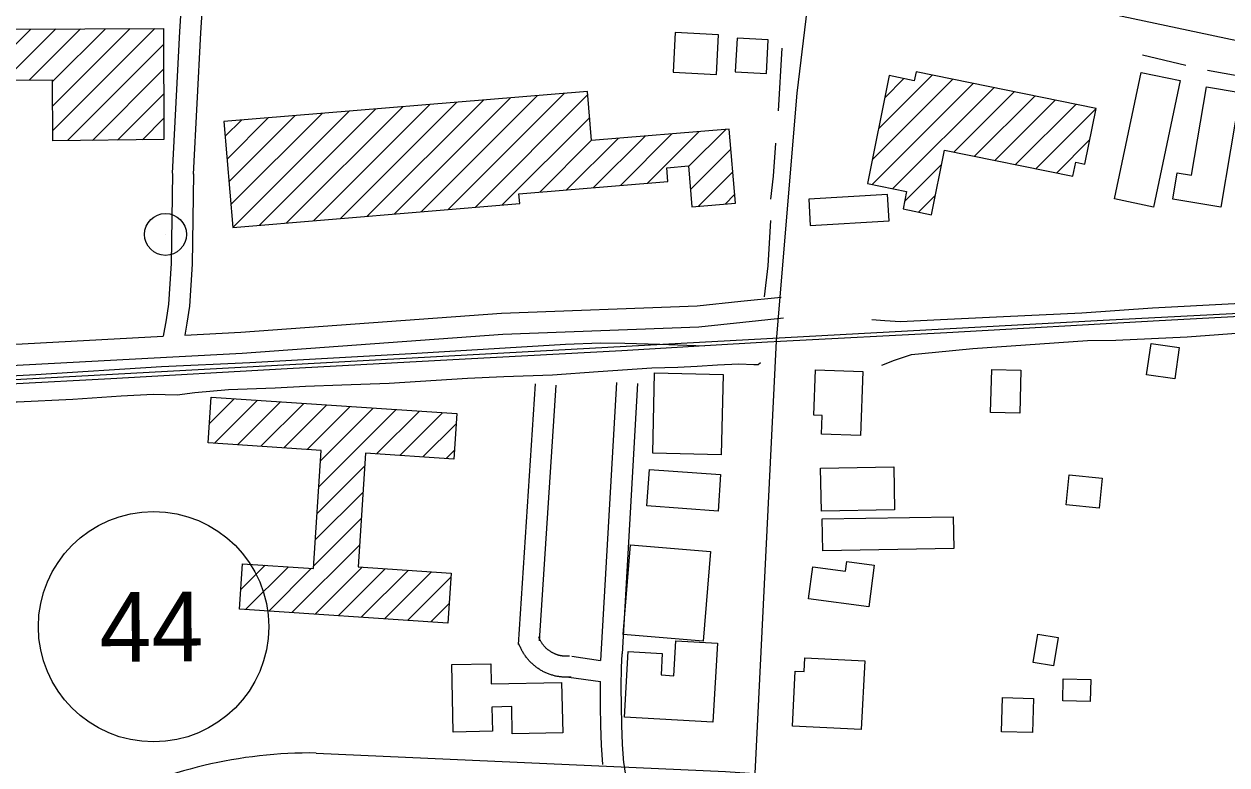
# Model space of a CAD drawing. Extents: x 3540316 to 3578335, y 553172 to 578787.
# Drawn here: x 3544439 to 3546162, y 571699 to 572760 of the extents above; entities that cross this region are included whole.
import ezdxf

# ---------------------------------------------------------------- set-up
doc = ezdxf.new("R2010")
doc.units = 0
for name, color, linetype in [('V-BLDG-OTLN', 7, 'Continuous'), ('V-DOMW-TANK', 7, 'Continuous'), ('V-RAIL-TRAK', 7, 'Continuous'), ('V-ROAD-CNTR', 7, 'Continuous'), ('V-ROAD-IDEN', 7, 'Continuous'), ('V-TOPO-SHOR', 7, 'Continuous')]:
    doc.layers.add(name, color=color, linetype=linetype)

msp = doc.modelspace()

# ---------------------------------------------------------------- linework, layer by layer
at = {"layer": 'V-BLDG-OTLN'}
for p, q in [((3544413.8, 572717.9), (3544449.1, 572753.2)), ((3544414.1, 572682.8), (3544484.6, 572753.4)), ((3544446.4, 572679.8), (3544520.1, 572753.6)), ((3544480.1, 572678.2), (3544555.7, 572753.8)), ((3544480.3, 572643), (3544591.2, 572753.9)), ((3544480.5, 572607.9), (3544626.7, 572754.1)), ((3544501.4, 572593.4), (3544638.9, 572730.9)), ((3544537.2, 572593.8), (3544639.1, 572695.7)), ((3545653.7, 572566), (3545768.9, 572681.2)), ((3545662.7, 572610.4), (3545739.5, 572687.1)), ((3545671.7, 572654.7), (3545699.2, 572682.2)), ((3544572.9, 572594.2), (3544639.2, 572660.5)), ((3545046.5, 572494.6), (3545213.1, 572661.2)), ((3545085, 572497.8), (3545246.5, 572659.3)), ((3545653.7, 572530.6), (3545798.3, 572675.2)), ((3545683.1, 572524.7), (3545827.7, 572669.2)), ((3545770.7, 572576.9), (3545857, 572663.3)), ((3544815.2, 572475.4), (3544981.7, 572642)), ((3544853.7, 572478.6), (3545020.3, 572645.2)), ((3544892.3, 572481.8), (3545058.8, 572648.4)), ((3544930.8, 572485), (3545097.4, 572651.6)), ((3544969.4, 572488.2), (3545135.9, 572654.8)), ((3545007.9, 572491.4), (3545174.5, 572658)), ((3545800.1, 572570.9), (3545886.4, 572657.3)), ((3545829.4, 572564.9), (3545915.8, 572651.3)), ((3545858.8, 572559), (3545945.2, 572645.3)), ((3544608.7, 572594.6), (3544639.4, 572625.4)), ((3544729.9, 572567), (3544789, 572626)), ((3544732.6, 572534.3), (3544827.5, 572629.2)), ((3544735.3, 572501.7), (3544866.1, 572632.4)), ((3544738.1, 572469), (3544904.6, 572635.6)), ((3544776.6, 572472.2), (3544943.2, 572638.8)), ((3545123.6, 572501), (3545249.2, 572626.6)), ((3545888.2, 572553), (3545974.6, 572639.4)), ((3544727.2, 572599.6), (3544750.4, 572622.8)), ((3545390.8, 572556.1), (3545444.1, 572609.4)), ((3545177.6, 572519.7), (3545251.9, 572594)), ((3545216.1, 572522.9), (3545289.9, 572596.6)), ((3545254.7, 572526.1), (3545328.5, 572599.8)), ((3545293.2, 572529.3), (3545367, 572603)), ((3545331.8, 572532.5), (3545405.6, 572606.2)), ((3545917.6, 572547), (3545965.6, 572595)), ((3545393.5, 572523.4), (3545451.3, 572581.3)), ((3545700.2, 572506.4), (3545753.2, 572559.4)), ((3545404.6, 572499.2), (3545454, 572548.6)), ((3545443.2, 572502.4), (3545456.7, 572516)), ((3545720.2, 572491.1), (3545744.1, 572515)), ((3544704.7, 572187.9), (3544740.3, 572223.6)), ((3544711.9, 572159.8), (3544773.5, 572221.4)), ((3544745.1, 572157.6), (3544806.6, 572219.2)), ((3544778.2, 572155.4), (3544839.7, 572216.9)), ((3544811.3, 572153.2), (3544872.9, 572214.7)), ((3544844.5, 572150.9), (3544906, 572212.5)), ((3544861.4, 572097.2), (3544972.3, 572208)), ((3544864, 572135.1), (3544939.1, 572210.3)), ((3544944.1, 572144.5), (3545005.4, 572205.8)), ((3544977.2, 572142.3), (3545038.5, 572203.6)), ((3545010.4, 572140.1), (3545058.1, 572187.8)), ((3545043.5, 572137.9), (3545055.5, 572149.9)), ((3544858.9, 572059.3), (3544927.2, 572127.6)), ((3544856.3, 572021.4), (3544924.6, 572089.7)), ((3544853.8, 571983.5), (3544922.1, 572051.8)), ((3544822.8, 571917.1), (3544919.6, 572013.9)), ((3544749.6, 571950.1), (3544784.6, 571985)), ((3544756.5, 571921.6), (3544817.7, 571982.8)), ((3544789.6, 571919.4), (3544850.9, 571980.6)), ((3544855.9, 571914.9), (3544923.3, 571982.3)), ((3544889, 571912.7), (3544956.4, 571980.1)), ((3544922.2, 571910.5), (3544989.6, 571977.8)), ((3544955.3, 571908.2), (3545022.7, 571975.6)), ((3544988.4, 571906), (3545050.4, 571967.9)), ((3545021.6, 571903.8), (3545047.8, 571930))]:
    msp.add_line(p, q, dxfattribs=at)
for points in [[(3544413.5, 572753), (3544638.8, 572754.2), (3544639.6, 572595), (3544480.6, 572593.2), (3544480.1, 572680), (3544414.1, 572679.6)], [(3545430.8, 572688.2), (3545433.7, 572745), (3545371.5, 572748.2), (3545368.6, 572691.3)], [(3545460.2, 572740.2), (3545457.4, 572691.9), (3545502.2, 572689.4), (3545505, 572737.7)], [(3545974.6, 572639.4), (3545716.5, 572691.8), (3545714, 572679.2), (3545678.2, 572686.5), (3545646.8, 572532), (3545703, 572520.6), (3545698, 572495.6), (3545738.5, 572487.3), (3545757.3, 572579.6), (3545941.1, 572542.3), (3545945.2, 572562.4), (3545958.4, 572559.7)], [(3546000.9, 572509.8), (3546038.9, 572691), (3546094.6, 572679.4), (3546056.7, 572498.1)], [(3544738.1, 572469), (3545149, 572503.1), (3545147.8, 572517.2), (3545361.3, 572534.9), (3545359.7, 572554.6), (3545390.7, 572557.2), (3545395.5, 572498.4), (3545457.8, 572503.6), (3545448.9, 572609.8), (3545251.9, 572593.5), (3545246.1, 572663.9), (3544725.5, 572620.7)], [(3546180.7, 572662.4), (3546153.1, 572497.9), (3546084, 572509.5), (3546090.3, 572547.3), (3546110.9, 572543.8), (3546132.2, 572670.6)], [(3545565, 572472), (3545677.9, 572478.5), (3545675.8, 572516.1), (3545562.9, 572509.6)], [(3546046.7, 572258), (3546053, 572302.9), (3546093.5, 572297.2), (3546087.2, 572252.3)], [(3545640.1, 572262.6), (3545636.9, 572170.9), (3545581.2, 572172.8), (3545582.2, 572199.7), (3545570.2, 572200.1), (3545572.5, 572265)], [(3545823.3, 572203.9), (3545825, 572265.5), (3545866.8, 572264.4), (3545865.1, 572202.8)], [(3545339.6, 572145.6), (3545342.2, 572260.5), (3545440.1, 572258.2), (3545437.4, 572143.3)], [(3544707.2, 572225.8), (3545059.1, 572202.2), (3545054.7, 572137.1), (3544928.4, 572145.6), (3544917.5, 571982.7), (3545050.8, 571973.7), (3545046, 571902.2), (3544747.8, 571922.2), (3544752.1, 571987.2), (3544853.6, 571980.4), (3544864.9, 572149.6), (3544702.8, 572160.5)], [(3545579.9, 572123.9), (3545684.7, 572126), (3545685.9, 572064.4), (3545581.2, 572062.3)], [(3545335, 572122.2), (3545436.7, 572114.9), (3545433, 572062.6), (3545331.2, 572069.9)], [(3545931.6, 572071.7), (3545936, 572114.7), (3545983.1, 572109.9), (3545978.6, 572066.8)], [(3545770.5, 572008.8), (3545582.9, 572005.6), (3545582.1, 572051.4), (3545769.7, 572054.6)], [(3545297.1, 571885.7), (3545307.8, 572014.2), (3545422.3, 572004.6), (3545411.6, 571876.1)], [(3545648.7, 571925.6), (3545562.6, 571936.9), (3545568.7, 571982.7), (3545615.6, 571976.5), (3545617.4, 571990.4), (3545656.6, 571985.2)], [(3545884.4, 571845.8), (3545891, 571886.4), (3545920.2, 571881.7), (3545913.5, 571841)], [(3545425.7, 571760.1), (3545298.9, 571767.4), (3545304.3, 571861.4), (3545353.2, 571858.6), (3545351.5, 571827.8), (3545369.8, 571826.7), (3545372.7, 571876.7), (3545432.2, 571873.2)], [(3545638.1, 571749.7), (3545539.6, 571754.6), (3545543.6, 571833.3), (3545556.1, 571832.7), (3545557.1, 571852.3), (3545643, 571848)], [(3545053.9, 571745.9), (3545051.6, 571842.6), (3545107.6, 571843.9), (3545108.3, 571814.9), (3545208.9, 571817.2), (3545210.6, 571745), (3545138.4, 571743.4), (3545137.5, 571782.5), (3545109.1, 571781.8), (3545109.9, 571747.1)], [(3545926.5, 571790.6), (3545927.2, 571822.1), (3545966.7, 571821.2), (3545966, 571789.8)], [(3545838.9, 571746.5), (3545840.1, 571795.3), (3545884.6, 571794.2), (3545883.4, 571745.4)]]:
    msp.add_lwpolyline(points, close=True, dxfattribs=at)
at = {"layer": 'V-DOMW-TANK'}
msp.add_line((3544641.8, 572459), (3544641.8, 572459), dxfattribs=at)
msp.add_circle((3544641.8, 572459), 30, dxfattribs=at)
at = {"layer": 'V-RAIL-TRAK'}
for points in [[(3546269.1, 572346), (3546064.7, 572335.2), (3545760.7, 572317.9), (3545522.6, 572305.5), (3545503.8, 572304.6), (3545414, 572299.3), (3545295.2, 572292.4), (3545070.7, 572280.3), (3544815.8, 572266.3), (3544563.7, 572252.2), (3544420, 572244.3)], [(3544419.9, 572256.4), (3544456, 572258.2), (3544636.3, 572269.8), (3544762.7, 572275.5), (3544993.4, 572288.2), (3545128.1, 572296.6), (3545214.4, 572301.7), (3545264.8, 572303.6), (3545299.4, 572303.4), (3545349.8, 572301.8), (3545414, 572299.3)]]:
    msp.add_lwpolyline(points, dxfattribs=at)
at = {"layer": 'V-ROAD-CNTR'}
for points in [[(3544651.9, 572546.9), (3544662.5, 572749.7), (3544675.2, 572951.6), (3544681, 573002.4), (3544684.8, 573038.8)], [(3544681.8, 572545.3), (3544692.4, 572748), (3544705.1, 572948.9), (3544710.8, 572999.1), (3544714.4, 573032.8)], [(3545569.5, 572859.2), (3545545.7, 572661.4), (3545516.3, 572306.5), (3545485.7, 571686.4)], [(3549627.5, 571363.1), (3549514.2, 571439.9), (3549312.1, 571559.3), (3549139, 571657.2), (3548994.3, 571735.3), (3548802, 571831.7), (3548555.7, 571948.3), (3548246.9, 572090.1), (3548074, 572164), (3547979.7, 572199.7), (3547859.9, 572243.7), (3547679.6, 572311), (3547482.9, 572378.5), (3547337.4, 572425.4), (3547233.6, 572458.5), (3547088.2, 572502.3), (3546874.8, 572565.2), (3546704.8, 572612.7), (3546485.3, 572668.5), (3546286.1, 572713.1), (3545996.1, 572774.7)], [(3544651.9, 572546.3), (3544649.9, 572417.5), (3544646.2, 572359.2), (3544642.8, 572336.6), (3544638.6, 572313.1)], [(3544681.9, 572545.8), (3544679.9, 572416.4), (3544676.1, 572356), (3544672.4, 572331.7), (3544669.4, 572314.7)], [(3544669.4, 572314.7), (3544749.8, 572319), (3545123, 572346.3), (3545403.2, 572356.8), (3545465.6, 572363.3), (3545523.5, 572369.3)], [(3546521.8, 572363.5), (3545984.4, 572335.7), (3544417.2, 572250.1)], [(3544420.5, 572271.4), (3544652.1, 572283.7), (3544751.7, 572289), (3545124.7, 572316.3), (3545405.3, 572326.8), (3545468.7, 572333.5), (3545526.6, 572339.4)], [(3544418.9, 572301.4), (3544638.3, 572313.1)], [(3545287.7, 572246.9), (3545264.9, 571848.7)], [(3545317.6, 572245.2), (3545295.5, 571857.9)], [(3545170.9, 572244.9), (3545146.6, 571871.3)], [(3545200.9, 572243), (3545177, 571876.5)], [(3545222.7, 571824.7), (3545222.5, 571824.7), (3545221.3, 571824.6), (3545220, 571824.6), (3545218.8, 571824.5), (3545217.5, 571824.5), (3545216.2, 571824.5), (3545215, 571824.5), (3545213.7, 571824.5), (3545212.4, 571824.6), (3545211.2, 571824.6), (3545209.9, 571824.7), (3545208.6, 571824.9), (3545207.4, 571825), (3545206.1, 571825.2), (3545204.8, 571825.4), (3545203.6, 571825.6), (3545202.4, 571825.8), (3545201.1, 571826.1), (3545199.9, 571826.3), (3545198.7, 571826.6), (3545197.4, 571826.9), (3545196.2, 571827.3), (3545195, 571827.6), (3545193.8, 571828), (3545192.6, 571828.4), (3545191.4, 571828.9), (3545190.2, 571829.3), (3545189, 571829.8), (3545187.9, 571830.2), (3545186.6, 571830.8), (3545185.5, 571831.3), (3545184.4, 571831.8), (3545183.2, 571832.4), (3545182.1, 571833), (3545181, 571833.6), (3545179.9, 571834.2), (3545178.8, 571834.9), (3545177.7, 571835.5), (3545176.7, 571836.2), (3545175.6, 571836.9), (3545174.5, 571837.6), (3545173.5, 571838.4), (3545172.5, 571839.1), (3545171.5, 571839.9), (3545170.5, 571840.7), (3545169.5, 571841.5), (3545168.6, 571842.3), (3545167.6, 571843.1), (3545166.7, 571844), (3545165.8, 571844.9), (3545164.9, 571845.8), (3545164, 571846.7), (3545163.1, 571847.6), (3545162.2, 571848.5), (3545161.4, 571849.5), (3545160.6, 571850.5), (3545159.8, 571851.4), (3545159, 571852.4), (3545158.2, 571853.4), (3545157.4, 571854.5), (3545156.7, 571855.5), (3545156, 571856.5), (3545155.3, 571857.6), (3545154.6, 571858.7), (3545153.9, 571859.8), (3545153.3, 571860.8), (3545152.7, 571861.9), (3545152.1, 571863), (3545151.5, 571864.2), (3545150.9, 571865.3), (3545150.4, 571866.4), (3545149.9, 571867.6), (3545149.4, 571868.8), (3545148.9, 571869.9), (3545148.4, 571871.1), (3545148, 571872.2)], [(3545220.3, 571854.7), (3545220.1, 571854.6), (3545219.2, 571854.6), (3545218.5, 571854.5), (3545217.7, 571854.5), (3545217, 571854.5), (3545216.2, 571854.5), (3545215.5, 571854.5), (3545214.8, 571854.5), (3545214, 571854.5), (3545213.3, 571854.6), (3545212.5, 571854.6), (3545211.8, 571854.7), (3545211, 571854.8), (3545210.3, 571854.9), (3545209.6, 571855), (3545208.8, 571855.1), (3545208.1, 571855.3), (3545207.4, 571855.4), (3545206.7, 571855.6), (3545205.9, 571855.7), (3545205.2, 571855.9), (3545204.5, 571856.1), (3545203.8, 571856.3), (3545203, 571856.6), (3545202.4, 571856.8), (3545201.6, 571857), (3545201, 571857.3), (3545200.3, 571857.6), (3545199.6, 571857.9), (3545198.9, 571858.2), (3545198.2, 571858.5), (3545197.5, 571858.8), (3545196.9, 571859.1), (3545196.2, 571859.5), (3545195.5, 571859.8), (3545194.9, 571860.2), (3545194.3, 571860.6), (3545193.7, 571860.9), (3545193, 571861.4), (3545192.4, 571861.8), (3545191.8, 571862.2), (3545191.2, 571862.6), (3545190.5, 571863.1), (3545190, 571863.5), (3545189.4, 571864), (3545188.8, 571864.4), (3545188.2, 571865), (3545187.7, 571865.4), (3545187.2, 571865.9), (3545186.6, 571866.4), (3545186.1, 571867), (3545185.6, 571867.5), (3545185.1, 571868), (3545184.5, 571868.6), (3545184.1, 571869.1), (3545183.6, 571869.7), (3545183.1, 571870.3), (3545182.6, 571870.9), (3545182.2, 571871.5), (3545181.7, 571872.1), (3545181.3, 571872.7), (3545180.9, 571873.3), (3545180.5, 571873.9), (3545180.1, 571874.5), (3545179.7, 571875.2), (3545179.3, 571875.8), (3545178.9, 571876.5), (3545178.6, 571877.1), (3545178.2, 571877.7), (3545177.9, 571878.4), (3545177.6, 571879.1), (3545177.3, 571879.8), (3545177, 571880.5), (3545176.7, 571881.2), (3545176.4, 571881.8), (3545176.1, 571882.6)], [(3545223.6, 571854.5), (3545264.9, 571848.7)], [(3545297.9, 571701.3), (3545296.3, 571728.8), (3545295.3, 571756.1), (3545294.7, 571783.4), (3545294.5, 571810.9), (3545294.9, 571838.3), (3545295.5, 571858.3)], [(3545219.4, 571824.8), (3545264.5, 571818.4)], [(3545267.9, 571699.5), (3545266.3, 571727.4), (3545265.3, 571755.2), (3545264.7, 571783), (3545264.5, 571818.4)], [(3544857.6, 571715.9), (3545443.9, 571689.3), (3546045.1, 571647.7)], [(3545297.7, 571702.7), (3545309.7, 571623.9), (3545347.4, 571414.3)]]:
    msp.add_lwpolyline(points, dxfattribs=at)
msp.add_arc((3544849.6, 571060), 656, 89.2973, 117.6325, dxfattribs=at)
at = {"layer": 'V-ROAD-IDEN'}
msp.add_circle((3544624.7, 571896.9), 165, dxfattribs=at)
msp.add_circle((3544624.7, 571896.9), 165, dxfattribs=at)
at = {"layer": 'V-TOPO-SHOR'}
for p, q in [((3545524.3, 572725.9), (3545519, 572636)), ((3546040.7, 572716.2), (3546102.8, 572701.4)), ((3546133.8, 572694.4), (3546208.3, 572680.9))]:
    msp.add_line(p, q, dxfattribs=at)
for points in [[(3545515.3, 572589.6), (3545511.7, 572542.5), (3545508.1, 572509.3)], [(3545653.3, 572337), (3545672, 572335.5), (3545694.2, 572334), (3545751.7, 572337.2), (3545841.7, 572341.6), (3545953.9, 572346.7), (3546055, 572353.8), (3546172.7, 572360.2), (3546303.6, 572367.2), (3546385.3, 572370.3), (3546527.2, 572375.2), (3546649.8, 572383), (3546692, 572382.8), (3546757.8, 572383.2), (3546848.5, 572379.3), (3546879.6, 572378.5), (3546894.9, 572377.7), (3546901.1, 572379.7), (3546903.9, 572386.7), (3546907.4, 572397.7), (3546925.7, 572462), (3546932.7, 572489.1), (3546934.2, 572494.5)], [(3545507.9, 572478.9), (3545504.2, 572413.8), (3545499.1, 572369.5)], [(3545667.6, 572271.8), (3545685.6, 572278.7), (3545709.9, 572286.9), (3545744.5, 572290.2), (3545797.9, 572295.5), (3545873.3, 572300.6), (3545962, 572307.2), (3546002.8, 572307.7), (3546104.6, 572312.1), (3546226.5, 572321.2), (3546294.4, 572323), (3546398.2, 572329.4), (3546531.2, 572335), (3546600.5, 572340.3), (3546644.1, 572342.8), (3546716.8, 572342.5), (3546767.3, 572341.6), (3546812.3, 572340), (3546854.5, 572337), (3546880.8, 572332.1)], [(3544420.2, 572219), (3544429.5, 572219.3), (3544509.1, 572223.1), (3544578.4, 572227.6), (3544624.1, 572230.2), (3544658.7, 572229.3), (3544683.6, 572232.7), (3544732.1, 572236.6), (3544798.6, 572239.1), (3544842.2, 572241.7), (3544894.1, 572243.5), (3544962, 572246), (3545074.2, 572253.1), (3545126.1, 572255.6), (3545196.1, 572258), (3545261.2, 572262.6), (3545338, 572267.8), (3545375.4, 572269), (3545403.1, 572270.3), (3545432.2, 572272.2), (3545462.7, 572273.4), (3545484.1, 572272.7), (3545490.4, 572272.6), (3545493.8, 572275.4)]]:
    msp.add_lwpolyline(points, dxfattribs=at)

# ---------------------------------------------------------------- texts
at = {"layer": 'V-ROAD-IDEN'}
msp.add_text('44', height=100, rotation=0.4417, dxfattribs=at).set_placement((3544547.5, 571846.3))

doc.saveas('drawing.dxf')
